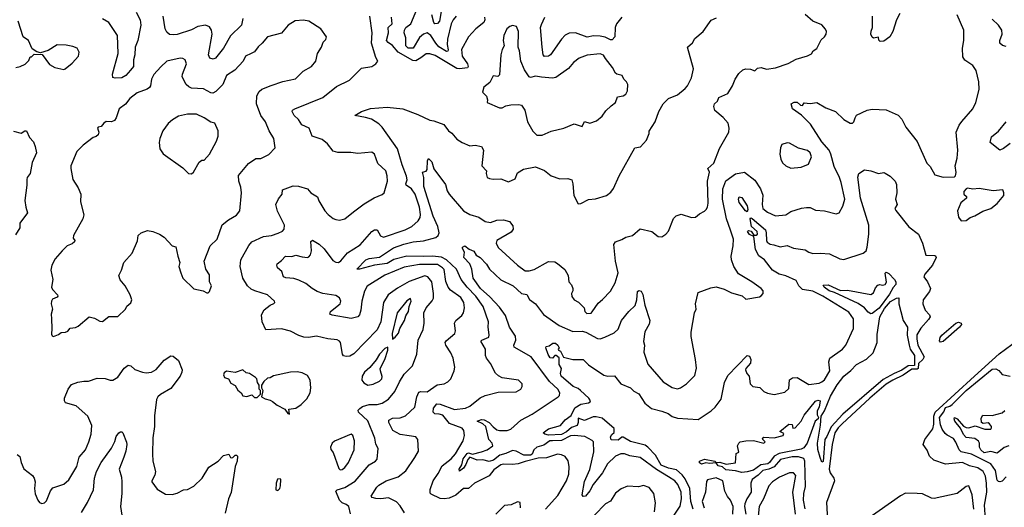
# Model space of a CAD drawing. Extents: x 1245432 to 1420865, y 606325 to 671314.
# Tile 259 of 382: x 1347784 to 1355420, y 635279 to 639056. Entities that reach past the tile are written whole.
import ezdxf

# ---------------------------------------------------------------- set-up
doc = ezdxf.new("R2010")
doc.units = 0

msp = doc.modelspace()

# ---------------------------------------------------------------- linework, layer by layer
at = {"layer": '0CON20XD'}
for points in [[(1351168, 639085), (1351144.5, 639055.5), (1351130.4, 639025), (1351102.4, 638905), (1351099.5, 638865), (1351106.8, 638823.2), (1351105, 638812.9), (1351095, 638809.3), (1351035, 638847.2), (1351010, 638875), (1350973.4, 638933.4), (1350945, 638954.3), (1350915, 638945.6), (1350885, 638918.6), (1350835, 638836.1), (1350795.6, 638835.6), (1350779.5, 638855), (1350778, 638915), (1350764.6, 638954.6), (1350767.1, 638975), (1350778.5, 638995), (1350817, 639025), (1350864.1, 639135)], [(1351065.7, 639194.3), (1351040.8, 639045), (1351025, 639026.2), (1351003.8, 639025), (1350994.5, 639035), (1350978.9, 639095)], [(1348045, 636603.3), (1348085, 636617.5), (1348105, 636632.5), (1348140, 636635), (1348156.4, 636643.6), (1348175, 636667.5), (1348217.5, 636672.5), (1348238.3, 636681.7), (1348322.5, 636755), (1348365, 636744), (1348405, 636720), (1348425, 636718.8), (1348473.8, 636756.2), (1348545, 636756), (1348603.3, 636815), (1348615, 636837.5), (1348645, 636862.5), (1348652.5, 636885), (1348640, 636925), (1348601.2, 636995), (1348561.7, 637041.7), (1348552.5, 637075), (1348573.8, 637115), (1348591.2, 637175), (1348655, 637246.7), (1348697.4, 637342.6), (1348702.9, 637385), (1348725.7, 637404.3), (1348775, 637424), (1348815, 637415.8), (1348867.5, 637395), (1348905, 637372), (1348965, 637303.8), (1348995, 637296.7), (1349009.2, 637225), (1349026.2, 637175), (1349018, 637145), (1349034, 637095), (1349050, 637055), (1349135, 636972.5), (1349207, 636957), (1349235, 636940), (1349245, 636940), (1349255, 636950), (1349270, 636995), (1349256.7, 637025), (1349255, 637080), (1349227.5, 637125), (1349213.9, 637186.1), (1349261.2, 637305), (1349315, 637356.7), (1349353.7, 637466.3), (1349402.8, 637507.2), (1349465, 637542), (1349490.8, 637575), (1349502.9, 637715), (1349498.9, 637758.9), (1349483.3, 637805), (1349480.5, 637849.5), (1349557.6, 637942.4), (1349615, 637982), (1349655, 637980.6), (1349715, 638011.1), (1349766, 638065), (1349754, 638135), (1349718.2, 638195), (1349689.1, 638265), (1349653.3, 638315), (1349619.2, 638405), (1349623.8, 638466.2), (1349639.9, 638500.1), (1349661.2, 638518.8), (1349735, 638547.8), (1349825, 638578.1), (1349921.5, 638598.5), (1349983.2, 638656.8), (1350048, 638695), (1350080, 638735), (1350094, 638795), (1350125.6, 638844.4), (1350136.4, 638883.6), (1350157.5, 638902.5), (1350163.8, 638925), (1350120, 638985), (1350025.3, 639045.3), (1349985, 639052.5), (1349921.3, 639048.7), (1349866.9, 639015), (1349815, 638952.7), (1349706, 638924), (1349665.3, 638874.7), (1349633.3, 638846.7), (1349605, 638807.5), (1349580, 638795), (1349533.8, 638775), (1349518, 638735), (1349451.9, 638665), (1349386.5, 638625), (1349360, 638555), (1349305, 638499.6), (1349282.1, 638487.9), (1349265, 638490.7), (1349209.7, 638519.7), (1349115, 638526.4), (1349095, 638535.6), (1349075.6, 638555), (1349044.2, 638615), (1349045.7, 638635), (1349078, 638715), (1349067.5, 638745), (1349050, 638755), (1349027.7, 638757.7), (1348925, 638734.2), (1348877.4, 638692.6), (1348825, 638632), (1348806.9, 638595), (1348798.1, 638545), (1348789.2, 638530.8), (1348771.7, 638518.3), (1348695, 638489.4), (1348637.1, 638445), (1348605, 638402.5), (1348554, 638365), (1348532.5, 638295), (1348520, 638275), (1348495, 638266), (1348455, 638266.9), (1348436, 638255), (1348415, 638228.8), (1348392.5, 638225), (1348387.5, 638215), (1348396.7, 638185), (1348392.5, 638165), (1348377.7, 638152.3), (1348352.5, 638145), (1348275.7, 638084.3), (1348225.7, 638034.3), (1348180.8, 637925), (1348179.2, 637905), (1348195, 637817.5), (1348236.7, 637755), (1348256.7, 637705), (1348254, 637646), (1348281.4, 637545), (1348274, 637515), (1348201.4, 637385), (1348197.5, 637365), (1348210, 637345), (1348209.2, 637335), (1348190, 637320), (1348152, 637305), (1348113, 637267), (1348058.8, 637205), (1348034, 637155), (1348026, 637115), (1348039.4, 637045), (1348030, 636985), (1348037, 636967), (1348077.5, 636925), (1348080, 636915), (1348074.1, 636905.9), (1348038.9, 636891.1), (1348029.5, 636875), (1348027.5, 636855), (1348036.9, 636815), (1348028.9, 636775), (1348030.5, 636739.5), (1348033.8, 636665), (1348029.3, 636619.3), (1348035, 636607.5), (1348045, 636603.3)], [(1348686.9, 639115), (1348718, 639055), (1348721.9, 639015), (1348699.6, 638895), (1348679.1, 638845), (1348677.8, 638785), (1348666.4, 638746.4), (1348665.5, 638695), (1348643.8, 638665), (1348607.5, 638625), (1348575, 638605.8), (1348525, 638602.5), (1348505, 638607.5), (1348502.5, 638635), (1348547.9, 638795), (1348542.9, 638935), (1348475, 639035.8), (1348425, 639063.8)], [(1349514.5, 639065.5), (1349504.4, 639015), (1349418, 638932), (1349364, 638835), (1349301.2, 638758.8), (1349285, 638749.6), (1349259.5, 638759.5), (1349247.4, 638785), (1349275.6, 638945), (1349271.6, 638975), (1349255, 639001.5), (1349225, 639013.8), (1349165, 639004.6), (1349115, 638979.1), (1349005, 638943.1), (1348975, 638938.5), (1348945, 638942.5), (1348925, 638960), (1348912.5, 638985), (1348895.6, 639084.4)], [(1350349.5, 635229.5), (1350336.8, 635285), (1350315, 635301.8), (1350285, 635313.8), (1350264.4, 635334.4), (1350236.2, 635405), (1350246.7, 635415), (1350305, 635432.5), (1350385, 635482.1), (1350495, 635608.8), (1350543.8, 635635), (1350555, 635652.5), (1350563.8, 635735), (1350545, 635767.5), (1350539.1, 635815), (1350485, 635948.1), (1350411.1, 636015), (1350408.2, 636031.8), (1350420.5, 636045), (1350441.4, 636058.6), (1350495, 636075.2), (1350555, 636075.3), (1350596.2, 636085), (1350645, 636116.5), (1350693.8, 636176.2), (1350728.8, 636251.2), (1350765, 636309.2), (1350830.6, 636375), (1350863.3, 636465), (1350874.6, 636575), (1350913.8, 636656.2), (1350921.9, 636705), (1350917.3, 636785), (1350935.4, 636825), (1350982.6, 636877.4), (1350991.8, 636898.2), (1350994.1, 636935), (1350980, 637025), (1350950, 637065), (1350925, 637071.6), (1350805, 637027.8), (1350715, 636976.8), (1350641.1, 636925), (1350605.7, 636865.7), (1350585.4, 636715), (1350555.5, 636655), (1350375, 636467.1), (1350345, 636449.1), (1350315, 636446.4), (1350295, 636453.1), (1350286.5, 636465), (1350270.5, 636555), (1350265, 636565.7), (1350245, 636577.1), (1350173.7, 636583.7), (1350085, 636605.4), (1350024.7, 636595.3), (1349987.4, 636597.4), (1349949.2, 636609.3), (1349885, 636643.5), (1349815, 636661.1), (1349693.3, 636655), (1349664.3, 636715), (1349660.3, 636769.7), (1349680.3, 636809.7), (1349725, 636843.8), (1349755, 636857.5), (1349762.5, 636865), (1349760, 636875), (1349706.2, 636925), (1349608, 636955), (1349579.5, 636969.5), (1349550.3, 636995), (1349514.7, 637055), (1349494.6, 637145), (1349499.1, 637195), (1349561.9, 637308.1), (1349584.7, 637335.3), (1349675, 637376.9), (1349735.3, 637384.7), (1349787.5, 637402.5), (1349820.9, 637419.1), (1349835.6, 637435), (1349836.9, 637465), (1349783.4, 637573.4), (1349770, 637625), (1349791.7, 637668.3), (1349818.8, 637705), (1349820.7, 637739.3), (1349905, 637770), (1349946.1, 637766.1), (1350016.1, 637746.1), (1350041.2, 637715), (1350094, 637685), (1350105, 637653.3), (1350150.8, 637575), (1350175, 637546.2), (1350215, 637516.2), (1350235, 637508.8), (1350265, 637503.8), (1350305, 637514), (1350372.1, 637567.9), (1350455, 637630.5), (1350532.8, 637677.2), (1350595, 637702), (1350610, 637715), (1350635.5, 637804.5), (1350634.2, 637845.8), (1350624.2, 637885), (1350561.2, 637941.2), (1350535.7, 638015), (1350515, 638029.2), (1350405, 638020), (1350352.3, 638027.7), (1350252.3, 638027.7), (1350215, 638039.2), (1350171.2, 638095), (1350129.7, 638129.7), (1350053, 638153), (1350028, 638215), (1349972.1, 638242.1), (1349945, 638284.2), (1349912.2, 638315), (1349895.8, 638345), (1349900, 638355), (1349918.8, 638365), (1350135, 638454.4), (1350241, 638539), (1350341.4, 638588.6), (1350435, 638680), (1350515, 638692.9), (1350546.2, 638715), (1350562.5, 638735), (1350545, 638762.5), (1350512.5, 638875), (1350517.3, 638955), (1350498.1, 639085)], [(1351705, 635632.9), (1351650, 635615), (1351605, 635609.8), (1351535, 635614), (1351515, 635607.3), (1351461.8, 635568.2), (1351425, 635522.8), (1351310, 635465), (1351265, 635424.4), (1351225, 635423.8), (1351167.1, 635372.9), (1351115, 635350), (1351076.7, 635343.3), (1351045, 635347.9), (1350975, 635380), (1350968.3, 635388.3), (1350966.4, 635416.4), (1350991.1, 635485), (1351030.5, 635539.5), (1351060.7, 635599.3), (1351130.9, 635655), (1351165, 635692.2), (1351222.7, 635795), (1351232.8, 635835), (1351228.9, 635875), (1351215, 635892.3), (1351117.1, 635927.1), (1351065, 635992.9), (1351038.3, 636001.7), (1351003.8, 636003.8), (1350990, 636015), (1350992, 636048), (1351018.8, 636081.2), (1351045, 636078.4), (1351155, 636037.7), (1351242.2, 636047.8), (1351275, 636063.1), (1351355, 636127.5), (1351395, 636146), (1351495, 636171.9), (1351635, 636174.2), (1351670, 636195), (1351681.2, 636215), (1351680, 636235), (1351652.7, 636262.7), (1351525, 636282.5), (1351497.6, 636297.6), (1351475, 636318.8), (1351435, 636392), (1351403.6, 636433.6), (1351395.7, 636455), (1351395.6, 636505), (1351360, 636565), (1351368.8, 636575), (1351421.9, 636598.1), (1351425.6, 636615), (1351417.5, 636675), (1351419.4, 636715), (1351379.4, 636835), (1351321, 636915), (1351254.5, 636984.5), (1351207.9, 637045), (1351172.1, 637125), (1351095, 637196.8), (1351055, 637217.2), (1350985, 637224.6), (1350915, 637220.7), (1350785, 637225.5), (1350685, 637198.2), (1350635, 637167.3), (1350535, 637154.2), (1350420, 637125), (1350397.5, 637125), (1350467.5, 637195), (1350495, 637206.1), (1350575, 637218), (1350681.9, 637288.1), (1350762.8, 637317.2), (1350835, 637334.8), (1350914.6, 637344.6), (1351010.1, 637369.9), (1351030.4, 637385), (1351036.5, 637405), (1351027.4, 637455), (1350989.4, 637535), (1350917.7, 637765), (1350918.6, 637835), (1350906.7, 637875), (1350935.8, 637884.2), (1350943.8, 637895), (1350947.5, 637962.5), (1350955, 637982.5), (1350980, 637955), (1350995, 637901.4), (1351085, 637780), (1351099.8, 637729.8), (1351115, 637704), (1351225, 637575.6), (1351275, 637546.7), (1351345, 637527.1), (1351395, 637492.7), (1351435, 637486.2), (1351485, 637503.8), (1351535.4, 637505.4), (1351582.7, 637492.7), (1351609.5, 637459.5), (1351611.4, 637435), (1351595, 637409.4), (1351484.1, 637345.9), (1351480, 637325), (1351495, 637290.9), (1351644.2, 637155), (1351705, 637111.1), (1351735, 637110.9), (1351775, 637121.5), (1351885, 637183.1), (1351935, 637179.4), (1351955, 637168.6), (1352012, 637122), (1352036.9, 637075), (1352043.8, 637025), (1352063.6, 637003.6), (1352072.5, 636975), (1352072.5, 636955), (1352063.3, 636935), (1352065, 636912.5), (1352085, 636886.7), (1352117.3, 636867.3), (1352162.5, 636825), (1352166.7, 636795), (1352181.2, 636781.2), (1352215, 636784.2), (1352225, 636793.3), (1352269.7, 636860.3), (1352305, 636888), (1352365, 636954), (1352402.8, 637017.2), (1352424.5, 637095), (1352405.7, 637185.7), (1352390.5, 637315), (1352403.6, 637336.4), (1352455, 637353.6), (1352485, 637371.1), (1352536.2, 637385), (1352595, 637436.9), (1352686.6, 637416.6), (1352735, 637376), (1352765, 637373.8), (1352795, 637394), (1352815, 637418), (1352853.8, 637516.2), (1352875, 637536), (1352915, 637551.2), (1352993.2, 637523.2), (1353025, 637525.6), (1353055, 637552.5), (1353095, 637571.9), (1353106.7, 637585), (1353117.5, 637605), (1353122.7, 637635), (1353119.4, 637805), (1353133.3, 637875), (1353121.9, 637905), (1353168.1, 637945), (1353210.5, 638059.5), (1353284.3, 638185), (1353287, 638217), (1353277.5, 638255), (1353239.3, 638299.3), (1353175, 638354), (1353167.1, 638385), (1353172.9, 638405), (1353195.7, 638425), (1353206.4, 638453.6), (1353275, 638485.7), (1353311.4, 638545), (1353333, 638597), (1353361.2, 638638.8), (1353391.2, 638668.8), (1353415, 638676.7), (1353453, 638673), (1353485, 638660), (1353505, 638680), (1353535, 638687.5), (1353575, 638672.5), (1353646.1, 638683.9), (1353745, 638718), (1353805, 638750.8), (1353893.6, 638776.4), (1353925, 638792.5), (1353937.5, 638815), (1353966.4, 638833.6), (1353999.3, 638900.7), (1354026.4, 638923.6), (1354037.5, 638945), (1354040, 638965), (1354033.6, 638983.6), (1354005, 639017.5), (1353934.1, 639044.1), (1353875, 639096.2)], [(1351388.8, 639075), (1351390, 639055), (1351383.1, 639035), (1351321.8, 638985), (1351265.3, 638924.7), (1351209.2, 638825), (1351214.2, 638775), (1351256, 638715), (1351262.5, 638695), (1351256.5, 638683.5), (1351195, 638674.7), (1351175, 638678.4), (1351005, 638780), (1350965, 638792.7), (1350935, 638792.2), (1350895, 638761.8), (1350855, 638737.9), (1350831.5, 638741.5), (1350717.8, 638805), (1350675, 638857.9), (1350640.3, 638880.3), (1350629.4, 638895), (1350643.2, 638955), (1350641.8, 638995), (1350671.8, 639025), (1350666.2, 639075)], [(1350872.6, 638322.6), (1350965, 638278.9), (1350995, 638274.3), (1351074.5, 638244.5), (1351109.2, 638195), (1351135, 638177.5), (1351175, 638132), (1351215, 638106), (1351275, 638078.8), (1351315, 638085.8), (1351365, 638073.8), (1351380, 638045), (1351369.2, 637925), (1351404, 637885), (1351402, 637865), (1351410, 637835), (1351427.5, 637825), (1351455, 637820), (1351515, 637823.8), (1351575, 637800), (1351627.3, 637822.7), (1351645, 637870), (1351691.5, 637898.5), (1351785, 637916.7), (1351855, 637887.5), (1351905, 637846.7), (1351974.1, 637824.1), (1352035, 637827.1), (1352065.6, 637815.6), (1352074.2, 637785), (1352082.5, 637695), (1352115, 637630), (1352135, 637633.3), (1352195, 637663.8), (1352249.3, 637669.3), (1352335, 637694), (1352369.1, 637720.9), (1352390.3, 637749.7), (1352433.7, 637846.3), (1352555, 638063.3), (1352598.7, 638071.3), (1352646.4, 638123.6), (1352665.8, 638175), (1352666.7, 638193.3), (1352713.3, 638265), (1352742, 638345), (1352774.2, 638405), (1352816.7, 638445), (1352886.2, 638473.8), (1352945, 638523.1), (1352962.5, 638545), (1352992.9, 638605), (1353010, 638675), (1352963.8, 638845), (1353001.7, 638878.3), (1353020.3, 638909.7), (1353083.9, 638966.1), (1353132.5, 639035), (1353146.8, 639053.2), (1353188.9, 639071.1)], [(1351455, 635903.1), (1351485, 635880), (1351505, 635873.6), (1351565, 635874.7), (1351593.8, 635885), (1351670.8, 635955), (1351758.7, 636001.3), (1351960.6, 636135), (1351970, 636145), (1351973.6, 636165), (1351957.1, 636195), (1351893.7, 636253.7), (1351750, 636445), (1351619.1, 636519.1), (1351616.7, 636535), (1351632.2, 636575), (1351628.1, 636605), (1351581.5, 636675), (1351550.3, 636765), (1351505, 636830), (1351429.8, 636909.8), (1351356.5, 636975), (1351300.4, 637055), (1351291.2, 637125), (1351274.7, 637164.7), (1351227.5, 637215), (1351234, 637255), (1351218.1, 637285), (1351218.6, 637295), (1351235.5, 637305.5), (1351268.6, 637278.6), (1351305, 637264.3), (1351323.3, 637233.3), (1351355, 637214.2), (1351405, 637162), (1351427.5, 637125), (1351515, 637041.8), (1351610.6, 636995), (1351675, 636934.4), (1351717.8, 636927.8), (1351738.3, 636888.3), (1351785.3, 636855.3), (1351845, 636773.1), (1351967.7, 636687.7), (1352075, 636641.6), (1352145, 636642.6), (1352175, 636636.8), (1352265, 636586.9), (1352285, 636583.3), (1352322.7, 636597.3), (1352395, 636629.4), (1352425, 636658.6), (1352451.5, 636725), (1352508.5, 636795), (1352557.5, 636842.5), (1352569.5, 636885), (1352575, 636950), (1352585, 636957.5), (1352602.5, 636952.5), (1352617.8, 636927.8), (1352631.8, 636845), (1352671.5, 636725), (1352665, 636696.7), (1352632, 636638), (1352622.7, 636562.7), (1352630, 636535), (1352625, 636480), (1352655, 636388), (1352775, 636250.4), (1352845, 636206.2), (1352885, 636197.3), (1352910, 636205), (1352955, 636235.8), (1353020.9, 636299.1), (1353034, 636356), (1353024.7, 636424.7), (1352992.4, 636602.4), (1352991.5, 636635), (1353017.1, 636785), (1353030, 636815), (1353025.6, 636855), (1353046.1, 636943.9), (1353145, 636979.2), (1353185, 636986.2), (1353248.8, 636968.8), (1353305, 636940), (1353387.7, 636917.7), (1353415, 636891.2), (1353520.5, 636909.5), (1353535, 636916.7), (1353548.8, 636935), (1353548.8, 636955), (1353535, 636973.3), (1353463.3, 637025), (1353358, 637088), (1353323.3, 637143.3), (1353303.8, 637195), (1353300.7, 637225), (1353316.7, 637305), (1353320, 637355), (1353295.7, 637425), (1353266.3, 637515), (1353234.2, 637665), (1353236.9, 637745), (1353261.2, 637808.8), (1353335, 637861.2), (1353405, 637874.5), (1353485, 637812.9), (1353530.6, 637745), (1353547, 637697), (1353541.4, 637625), (1353548, 637595), (1353583.8, 637565), (1353645, 637537.5), (1353725, 637544.2), (1353765, 637570), (1353846.4, 637596.4), (1353885, 637602.5), (1353915, 637602.5), (1353955, 637580), (1354026.1, 637576.1), (1354116.4, 637553.6), (1354140.7, 637559.3), (1354169.1, 637610.9), (1354184.1, 637665.9), (1354155.3, 637794.7), (1354143.3, 637835), (1354099.8, 637919.8), (1354076, 638015), (1354062.4, 638045), (1354005, 638111.1), (1353916.5, 638246.5), (1353846.4, 638316.4), (1353776.7, 638365), (1353767.5, 638405), (1353791.7, 638418.3), (1353815, 638416.7), (1353840, 638395), (1353855, 638392.5), (1353868.3, 638411.7), (1353915, 638406.7), (1353965, 638414.3), (1354035, 638374.3), (1354111.2, 638345), (1354175, 638284.2), (1354225, 638254.2), (1354243.9, 638256.1), (1354254.1, 638265.9), (1354262.7, 638297.3), (1354275, 638316), (1354357.5, 638355), (1354395.8, 638364.2), (1354505, 638358.6), (1354596.6, 638316.6), (1354625.5, 638285.5), (1354655.8, 638225), (1354744.2, 638114.2), (1354818.8, 637945), (1354845, 637918.8), (1354881.2, 637855), (1354945, 637836.2), (1355035, 637840), (1355043, 637847), (1355046.2, 637873.8), (1355038, 637925), (1355055.9, 637984.1), (1355060, 638045), (1355047.5, 638185), (1355071.1, 638238.9), (1355092.1, 638267.9), (1355177.5, 638365), (1355200, 638415), (1355224.3, 638515), (1355222.9, 638575), (1355202.4, 638662.4), (1355175, 638700.8), (1355114, 638744), (1355099.8, 638769.8), (1355095.6, 638835), (1355105.6, 638895), (1355105.6, 638975), (1355055.7, 639095)], [(1352455, 639077.5), (1352412.1, 639025), (1352402.9, 638997.1), (1352398.4, 638925), (1352379, 638901), (1352365, 638900.6), (1352325, 638920), (1352285, 638929.2), (1352235, 638931.5), (1352185, 638920), (1352095, 638954.6), (1352045, 638951.8), (1352015, 638935.5), (1351986.7, 638905), (1351900.8, 638785), (1351884.1, 638774.1), (1351855, 638770.8), (1351844.3, 638785), (1351835.4, 638845), (1351824.2, 638995), (1351829.7, 639020.3), (1351856.1, 639075)], [(1354609.2, 639105), (1354584, 639055), (1354555.5, 638964.5), (1354532.5, 638925), (1354485, 638890), (1354458.3, 638888.3), (1354448.3, 638898.3), (1354445, 638920), (1354405, 638912.5), (1354395, 638922.5), (1354384, 638945), (1354387, 638967), (1354397.1, 638995), (1354398.9, 639085)], [(1355435, 638848.1), (1355406.8, 638856.8), (1355385.9, 638875.9), (1355386, 638895), (1355404.2, 638945), (1355400, 638975), (1355375, 639013.8), (1355325, 639061.2)], [(1347753, 638687), (1347786.4, 638693.6), (1347825, 638712.5), (1347855, 638740), (1347865, 638770), (1347875, 638770), (1347895, 638790), (1347957, 638787), (1348015, 638710), (1348055, 638686.7), (1348125, 638672), (1348136.7, 638675), (1348190.8, 638719.2), (1348240, 638775), (1348246, 638805), (1348230, 638835), (1348195, 638850), (1348145, 638858.9), (1348075, 638862), (1348005, 638818.8), (1347945, 638800), (1347917.5, 638807.5), (1347881.2, 638831.2), (1347850.6, 638895), (1347810.8, 638925), (1347771.2, 639045)], [(1351795, 638162), (1351835, 638162.9), (1351905, 638192.5), (1352003.6, 638216.4), (1352085, 638248.6), (1352145, 638228.8), (1352165, 638268.8), (1352205, 638255.7), (1352257, 638273), (1352300.5, 638309.5), (1352330.6, 638349.4), (1352371.1, 638388.9), (1352404.2, 638415), (1352420.3, 638459.7), (1352465, 638467.5), (1352485, 638480.8), (1352498.8, 638505), (1352500, 638555), (1352490, 638575), (1352470, 638595), (1352456.7, 638625), (1352415, 638634.4), (1352403.4, 638643.4), (1352381.9, 638685), (1352326.5, 638755), (1352312.2, 638782.2), (1352285, 638792.3), (1352185, 638781.5), (1352122.5, 638757.5), (1352079.4, 638725), (1352040.4, 638679.6), (1351941.5, 638608.5), (1351915, 638604.4), (1351830.6, 638610.6), (1351785, 638618.2), (1351745, 638609.4), (1351734.7, 638614.7), (1351697.8, 638667.8), (1351669.2, 638735), (1351660, 638815), (1351650, 638845), (1351652.5, 638965), (1351636, 639005), (1351605, 639010.4), (1351585, 639004.5), (1351560.6, 638985), (1351538.1, 638935), (1351534.5, 638895), (1351540.8, 638855), (1351524.5, 638825), (1351515.6, 638785.6), (1351505, 638630), (1351493, 638617), (1351455, 638621.2), (1351429.3, 638570.7), (1351384.2, 638535), (1351372, 638495), (1351403.6, 638463.6), (1351412.5, 638435), (1351410, 638415), (1351505, 638374.3), (1351525, 638373.1), (1351555, 638389.2), (1351592.3, 638397.7), (1351655, 638398.8), (1351675, 638393.3), (1351700.8, 638355), (1351721.2, 638265), (1351762.3, 638192.3), (1351795, 638162)], [(1350766.9, 635235), (1350735, 635290), (1350705, 635321.1), (1350645, 635351.8), (1350585, 635343.8), (1350546.1, 635346.1), (1350516.2, 635355), (1350510, 635365), (1350552.9, 635435), (1350569.3, 635450.7), (1350627, 635483), (1350719.2, 635515), (1350779.5, 635560.5), (1350849.4, 635665), (1350875.6, 635715), (1350872.5, 635805), (1350856.7, 635825), (1350805, 635833.8), (1350735, 635842.6), (1350678.1, 635875), (1350645.6, 635935), (1350645.8, 635955), (1350675, 635969.6), (1350735, 635972.9), (1350775, 635986.7), (1350847.1, 636055), (1350862.7, 636135), (1350880.2, 636169.8), (1350894.7, 636175.3), (1350945, 636174.6), (1351021.9, 636228.1), (1351075, 636235.8), (1351105, 636250.8), (1351127.1, 636275), (1351153.3, 636335), (1351157.5, 636365), (1351146.5, 636435), (1351126.8, 636476.8), (1351088.1, 636535), (1351083.3, 636555), (1351091.2, 636568.8), (1351159.2, 636625), (1351163.1, 636645), (1351156, 636705), (1351167.5, 636725), (1351212.9, 636765), (1351226.9, 636785), (1351234.5, 636825), (1351228.5, 636865), (1351205, 636904.2), (1351125, 636961.2), (1351106.8, 636985), (1351089, 637029), (1351075, 637120), (1351062.7, 637135), (1351025, 637159.5), (1350885, 637159.4), (1350765, 637140.3), (1350615, 637077.5), (1350479.2, 636990.9), (1350457.3, 636952.7), (1350436.9, 636875), (1350430, 636805), (1350419.8, 636770.2), (1350405, 636755.8), (1350355, 636741.5), (1350206.8, 636766.8), (1350190, 636775), (1350194, 636795), (1350270, 636855), (1350274.6, 636875), (1350265, 636902.9), (1350235, 636919.1), (1350135, 636934.7), (1350091.4, 636951.4), (1350053.1, 636975), (1350001.7, 637011.7), (1349947.6, 637037.6), (1349910.7, 637050.7), (1349847.1, 637057.1), (1349830, 637065), (1349816, 637105), (1349783.3, 637135), (1349776.7, 637155), (1349780, 637165), (1349815, 637190), (1349845, 637224), (1349895, 637222.2), (1349925, 637231.1), (1349975, 637218.9), (1350015, 637214.2), (1350025, 637218.8), (1350038, 637235), (1350045.7, 637265), (1350040.8, 637339.2), (1350055, 637349.2), (1350107, 637317), (1350145, 637280.9), (1350212.2, 637192.2), (1350235, 637179.2), (1350255, 637176.4), (1350275, 637188.9), (1350325, 637250), (1350425, 637313.2), (1350515, 637414.4), (1350535, 637429.4), (1350557.4, 637427.4), (1350582.9, 637382.9), (1350605, 637371.8), (1350772.4, 637427.6), (1350824.2, 637455), (1350875, 637497.5), (1350890.5, 637525), (1350891.8, 637548.2), (1350883.6, 637605), (1350851.6, 637705), (1350823.1, 637745), (1350782, 637775), (1350779.1, 637785), (1350788.8, 637815), (1350784.7, 637845), (1350751.2, 637931.2), (1350714, 638055), (1350593.8, 638223.8), (1350569.2, 638249.2), (1350511.2, 638285), (1350465, 638300), (1350382.5, 638315), (1350435, 638344.4), (1350505, 638368.9), (1350635, 638380), (1350755, 638366.2), (1350872.6, 638322.6)], [(1349115, 637862.5), (1349132.5, 637875), (1349175, 637953.3), (1349195, 637967.5), (1349215, 637967.5), (1349256.2, 638015), (1349311.2, 638115), (1349323.8, 638155), (1349323.3, 638195), (1349296.2, 638255), (1349265, 638264), (1349215, 638296), (1349154.1, 638324.1), (1349085, 638324.2), (1349015, 638310), (1348968.3, 638281.7), (1348935, 638251.2), (1348894.3, 638195.7), (1348869.2, 638135), (1348864.1, 638104.1), (1348870, 638055), (1348896.1, 638016.1), (1349049.3, 637909.3), (1349093.9, 637863.9), (1349115, 637862.5)], [(1355465, 638096.9), (1355415, 638059.2), (1355385, 638046.7), (1355310, 638105), (1355320.9, 638149.1), (1355375, 638192.5), (1355433.6, 638265)], [(1347735, 638192.5), (1347795, 638177.5), (1347824.1, 638195.9), (1347836.1, 638196.1), (1347860, 638145), (1347890.7, 638110.7), (1347903.3, 638075), (1347913.3, 638025), (1347880, 637950), (1347864.2, 637865), (1347842, 637835), (1347838.3, 637818.3), (1347840, 637775), (1347824.4, 637655), (1347830, 637605), (1347845, 637560), (1347785, 637480), (1347783.8, 637445), (1347750, 637390)], [(1353765, 637907.1), (1353845, 637914.4), (1353902.3, 637937.7), (1353924.2, 637995), (1353915.6, 638025.6), (1353895, 638042), (1353825, 638062), (1353755, 638101.2), (1353735, 638103.8), (1353695, 638090), (1353684.2, 638065), (1353679.2, 638015), (1353685.8, 637975), (1353698.7, 637948.7), (1353726.2, 637925), (1353765, 637907.1)], [(1353006.1, 635265), (1352988.3, 635325), (1352980.1, 635425), (1352945, 635498.3), (1352920.7, 635530.7), (1352878.3, 635568.3), (1352815, 635582.3), (1352760.1, 635605), (1352715, 635682.6), (1352656.3, 635745), (1352635, 635759.6), (1352519.8, 635789.8), (1352465, 635821.4), (1352455, 635821.1), (1352425, 635798.2), (1352371.3, 635801.3), (1352365.2, 635825), (1352375, 635843.9), (1352395, 635859.4), (1352395, 635890), (1352300.7, 635970.7), (1352255, 635979.3), (1352231.4, 635978.6), (1352165, 635952), (1352115, 635970), (1352114.7, 635935), (1352106.9, 635913.1), (1352062.6, 635897.4), (1352025, 635864.3), (1351985, 635842.7), (1351885, 635838.8), (1351856.2, 635845), (1351844, 635855), (1351885, 635886.4), (1351977.6, 635912.4), (1352015, 635957), (1352059.9, 635990.1), (1352089.4, 636050.6), (1352135, 636077.4), (1352195, 636088.2), (1352207.5, 636095), (1352210.8, 636105), (1352197.6, 636125), (1352134, 636185), (1352115, 636199.4), (1352075.3, 636215.3), (1351984.3, 636295), (1351977, 636315), (1351985.4, 636355), (1351967.5, 636385), (1351967.1, 636437.1), (1351945, 636454.3), (1351935, 636454.4), (1351915.5, 636434.5), (1351897, 636437), (1351881.9, 636461.9), (1351863.8, 636515), (1351868, 636525), (1351889.4, 636530.6), (1351919.4, 636550.6), (1351940.2, 636550.2), (1351957.5, 636535), (1351967.5, 636515), (1351960, 636505), (1351962.5, 636495), (1351978.3, 636488.3), (1352002.2, 636442.2), (1352075, 636424.2), (1352155, 636422.9), (1352195, 636382), (1352315, 636303.1), (1352344.5, 636294.5), (1352398, 636298), (1352446.6, 636236.6), (1352520, 636205), (1352548.1, 636178.1), (1352585, 636157.5), (1352632.9, 636085), (1352684, 636045), (1352765, 636024.4), (1352812.5, 636005), (1352845, 635983.3), (1352885, 635970), (1353045, 635959.6), (1353146.2, 636025), (1353178.8, 636055), (1353223.4, 636116.6), (1353248.9, 636245), (1353275, 636299.2), (1353425.6, 636454.4), (1353445, 636449.4), (1353455.4, 636425), (1353451.5, 636395), (1353416, 636355), (1353413.8, 636345), (1353424.5, 636314.5), (1353441.2, 636295), (1353450, 636235), (1353470, 636215), (1353525, 636206.7), (1353556.2, 636176.2), (1353583.1, 636163.1), (1353635, 636153.3), (1353718.5, 636171.5), (1353749.6, 636200.4), (1353754.4, 636265.6), (1353778.3, 636281.7), (1353815, 636284.3), (1353905, 636230), (1353985, 636241.5), (1354005, 636250), (1354025, 636265.7), (1354066.2, 636335), (1354058.1, 636405), (1354067.1, 636435), (1354166.3, 636503.7), (1354191.2, 636535), (1354249.5, 636665), (1354251.7, 636738.3), (1354215, 636790.5), (1354013.5, 636915), (1353935, 636953.2), (1353855, 636966.7), (1353825.7, 636995), (1353806.4, 637036.4), (1353725, 637070.9), (1353674, 637084), (1353622.9, 637115), (1353559.2, 637195), (1353515.9, 637225.9), (1353491.7, 637275), (1353478, 637378), (1353443, 637393), (1353429.6, 637415), (1353437.4, 637422.6), (1353457.2, 637417.3), (1353477.3, 637387.3), (1353495, 637386.7), (1353506.4, 637395), (1353503.8, 637415), (1353459.4, 637455), (1353450, 637515), (1353455, 637521.2), (1353465, 637517.2), (1353568, 637428), (1353574.5, 637405.5), (1353575.3, 637345.3), (1353582.2, 637332.3), (1353605, 637318.2), (1353631.6, 637311.6), (1353683, 637297), (1353735, 637307.5), (1353785, 637285.7), (1353875, 637274.3), (1353905, 637254.5), (1353935, 637244.5), (1353995, 637247.9), (1354065, 637241.8), (1354144.7, 637204.7), (1354175, 637198.2), (1354325, 637247.1), (1354348.5, 637265), (1354357, 637293), (1354369.4, 637395), (1354368.9, 637465), (1354304.4, 637675), (1354284.2, 637835.8), (1354291.2, 637865), (1354335, 637893.8), (1354386.1, 637886.1), (1354445, 637866.2), (1354485, 637873.8), (1354495, 637868.8), (1354535, 637844.2), (1354575, 637806.2), (1354585, 637780), (1354585.6, 637715.6), (1354575.5, 637665), (1354590, 637625), (1354572.5, 637595), (1354578.6, 637578.6), (1354681.1, 637451.1), (1354754, 637395), (1354785.7, 637325.7), (1354812, 637232), (1354879.4, 637229.4), (1354887, 637227), (1354892, 637215), (1354863.3, 637155), (1354804.7, 637085), (1354796.7, 637065), (1354824.8, 637024.8), (1354846.8, 636975), (1354840.1, 636949.9), (1354790.4, 636885), (1354787.8, 636855), (1354805.4, 636805.4), (1354839.3, 636769.3), (1354844.3, 636755), (1354833.6, 636735), (1354772.4, 636667.6), (1354743, 636615), (1354740.7, 636585), (1354748.4, 636535), (1354797.8, 636445), (1354789.3, 636425), (1354755, 636391.9), (1354752.3, 636355), (1354745, 636348.1), (1354735, 636348.9), (1354701.8, 636348.2), (1354637, 636303), (1354555, 636264.7), (1354505, 636233.6), (1354377.4, 636125), (1354161.5, 635925), (1354131.5, 635895), (1354106.3, 635855), (1354084.3, 635765), (1354063.2, 635575), (1354069.8, 635545), (1354099.3, 635505), (1354104.3, 635485), (1354041.6, 635315), (1354051.8, 635135)], [(1355085, 637497.5), (1355125, 637501.1), (1355156.3, 637523.7), (1355193, 637537), (1355255, 637573.8), (1355315, 637593.1), (1355365, 637633.5), (1355416.2, 637695), (1355417.5, 637715), (1355409.3, 637739.3), (1355335, 637730), (1355225, 637750), (1355175, 637743.8), (1355135, 637751.2), (1355124.1, 637745.9), (1355106.7, 637725), (1355106.7, 637715), (1355107.5, 637705), (1355125.9, 637685.9), (1355126, 637675), (1355082.4, 637637.6), (1355057.5, 637575), (1355065.9, 637525.9), (1355085, 637497.5)], [(1353425, 637568.5), (1353413.3, 637575), (1353365, 637641.4), (1353358.2, 637665), (1353365, 637684.4), (1353385, 637680), (1353425.7, 637615), (1353431.2, 637585), (1353425, 637568.5)], [(1354385, 636778.9), (1354365, 636789.5), (1354335.2, 636825.2), (1354287.5, 636857.5), (1354103.6, 636943.6), (1354063.2, 636955), (1354022.2, 636985), (1354015, 637000), (1354055, 637001.2), (1354149.1, 636959.1), (1354205, 636960.4), (1354385, 636928.1), (1354405, 636941.2), (1354420.3, 636979.7), (1354439.5, 637000.5), (1354455, 637006.2), (1354475, 637000), (1354496.7, 637005), (1354505.7, 637024.3), (1354495.9, 637094.1), (1354505, 637100), (1354525, 637090), (1354568.9, 637045), (1354579.3, 637025), (1354579.2, 637005), (1354557.8, 636982.2), (1354529.6, 636930.4), (1354449.2, 636820.7), (1354395, 636781.4), (1354385, 636778.9)], [(1350675, 636582.5), (1350695, 636596.7), (1350720.9, 636629.1), (1350732.5, 636665), (1350769.2, 636725), (1350778.9, 636761.1), (1350799.4, 636795), (1350803.8, 636835), (1350820.8, 636875), (1350815, 636896.2), (1350785, 636879.4), (1350711.3, 636785), (1350673.3, 636625), (1350675, 636582.5)], [(1354005, 635628.6), (1353991.6, 635665), (1353975, 635727.5), (1353971.6, 635775), (1353995.2, 635914.8), (1353998.9, 635985), (1354025, 636025.6), (1354071.2, 636138.8), (1354122.8, 636227.2), (1354175, 636294.7), (1354231.2, 636338.8), (1354274.1, 636385.9), (1354352.5, 636427.5), (1354402.1, 636475), (1354433.3, 636555), (1354433.6, 636616.4), (1354455.5, 636755), (1354490.5, 636819.5), (1354537.4, 636872.6), (1354585, 636899.1), (1354602, 636902), (1354602.4, 636855), (1354616.5, 636795), (1354635.4, 636725.4), (1354668.2, 636675), (1354666.8, 636613.2), (1354681.2, 636535), (1354690.9, 636505), (1354723.4, 636455), (1354722.7, 636377.3), (1354675, 636374.1), (1354625, 636341.5), (1354565, 636315.9), (1354481.4, 636268.6), (1354168.7, 636001.3), (1354078, 635902), (1354043.8, 635826.2), (1354027.1, 635805), (1354015, 635633.1), (1354005, 635628.6)], [(1354925, 636557.5), (1354918.3, 636568.3), (1354921.6, 636595), (1354935, 636611.9), (1355045, 636705.3), (1355065, 636712.3), (1355085.8, 636705.8), (1355087.3, 636695), (1355072.5, 636675), (1354945, 636562.4), (1354925, 636557.5)], [(1355275, 635186.7), (1355266.7, 635295), (1355283.8, 635395), (1355283.4, 635465), (1355275, 635519.2), (1355256.8, 635556.8), (1355215, 635585.7), (1355149.4, 635599.4), (1355095, 635625.9), (1354965, 635612.7), (1354875, 635644.4), (1354839.4, 635675), (1354821.4, 635721.4), (1354790.6, 635765), (1354804.2, 635805), (1354865, 635887.3), (1354872.8, 635922.8), (1354873.8, 635986.2), (1354885.1, 636015), (1355188.3, 636295), (1355380.9, 636469.1), (1355576.7, 636613.3)], [(1348280, 636255), (1348317.5, 636255), (1348385, 636278.8), (1348445.8, 636275.8), (1348485, 636264), (1348505.8, 636264.2), (1348545, 636286.2), (1348595, 636356.2), (1348625, 636380), (1348645, 636373.8), (1348677.4, 636347.4), (1348735, 636325.5), (1348765, 636320.4), (1348805, 636325.5), (1348843, 636347), (1348905, 636417.8), (1348955, 636451.9), (1348975, 636449.4), (1349016, 636415), (1349044.2, 636345), (1349041.9, 636325), (1349027.8, 636295), (1348955, 636198.6), (1348875, 636153.3), (1348854.7, 636135.3), (1348845.3, 636114.7), (1348827.9, 635987.9), (1348829.2, 635905), (1348817.3, 635817.3), (1348813, 635693), (1348815.7, 635635), (1348835.8, 635555), (1348832.7, 635527.3), (1348808.8, 635485), (1348808.8, 635475), (1348850.5, 635420.5), (1348915, 635380.8), (1348965, 635378.8), (1349005, 635388.8), (1349055, 635413.8), (1349085, 635416), (1349135, 635442.5), (1349200, 635505), (1349250.2, 635589.8), (1349323.4, 635636.6), (1349365, 635680), (1349405, 635690), (1349417.5, 635665), (1349425, 635662), (1349436.7, 635665), (1349455, 635682.5), (1349465, 635683.3), (1349473.3, 635675), (1349470.6, 635635), (1349454.4, 635595), (1349425, 635392.5), (1349402.1, 635345), (1349376.9, 635233.1)], [(1350485, 636225.8), (1350525, 636233.5), (1350575, 636255.6), (1350593.3, 636275), (1350595, 636292.5), (1350581.1, 636335), (1350580.6, 636355), (1350615.7, 636425), (1350638, 636495), (1350640, 636520), (1350615, 636508.8), (1350575, 636465.7), (1350549.6, 636420.4), (1350499.2, 636360.8), (1350458.5, 636325), (1350441.1, 636295), (1350436.9, 636265), (1350453.7, 636243.7), (1350485, 636225.8)], [(1349625, 636130), (1349650, 636155), (1349650, 636185), (1349640, 636195), (1349640, 636225), (1349627.5, 636245), (1349622.5, 636275), (1349612.5, 636285), (1349565, 636314.2), (1349540.5, 636320.5), (1349515, 636343.3), (1349455, 636323.8), (1349386.4, 636333.6), (1349369.5, 636320.5), (1349363.8, 636305), (1349373.3, 636285), (1349403, 636273), (1349420.7, 636240.7), (1349455, 636222.5), (1349476.4, 636186.4), (1349502.5, 636165), (1349515, 636142.5), (1349545, 636137.5), (1349585, 636150), (1349605, 636130), (1349625, 636130)], [(1349875, 636000), (1349871.7, 636038.3), (1349925, 636046), (1349965.6, 636074.4), (1350010.3, 636119.7), (1350035.8, 636165), (1350041.4, 636205), (1350037.1, 636265), (1350015, 636301.2), (1349975, 636321.2), (1349935, 636328.8), (1349884.1, 636325.9), (1349753, 636297), (1349725, 636282.5), (1349705, 636280), (1349677, 636253), (1349660, 636225), (1349660, 636205), (1349670, 636185), (1349660, 636135), (1349688.3, 636118.3), (1349725, 636110), (1349745, 636098.8), (1349780.3, 636070.3), (1349838.8, 636038.8), (1349863.3, 636005), (1349875, 636000)], [(1355435, 635515.6), (1355405, 635481.9), (1355385, 635476.9), (1355375, 635478.6), (1355365, 635490), (1355351.9, 635565), (1355316.3, 635616.3), (1355165, 635690.5), (1355085, 635707.7), (1355069, 635725), (1355045.4, 635784.6), (1355025, 635812.2), (1354977.2, 635837.2), (1354961.8, 635851.8), (1354937.1, 635885), (1354925, 635917.1), (1354918.5, 635975), (1354951.1, 636018.9), (1354965, 636052.1), (1354997.9, 636062.1), (1355015.8, 636074.2), (1355124.8, 636185), (1355325, 636350), (1355355, 636352.5), (1355379.1, 636339.1), (1355405, 636308.8), (1355465, 636296)], [(1347765, 635687.8), (1347785, 635672), (1347794.7, 635624.7), (1347815, 635578), (1347882.9, 635525), (1347896.7, 635505), (1347904.4, 635475), (1347898, 635425), (1347904.2, 635384.2), (1347923.9, 635333.9), (1347937, 635317), (1347955, 635307.5), (1347975, 635313.3), (1347990.5, 635329.5), (1348023.6, 635406.4), (1348040.9, 635429.1), (1348125, 635458.8), (1348165, 635492), (1348226, 635594), (1348243.9, 635666.1), (1348292.9, 635725), (1348320.6, 635785), (1348338.6, 635845), (1348343, 635913), (1348310.8, 635985), (1348221.2, 636065), (1348139.5, 636089.5), (1348130, 636105), (1348130.6, 636125), (1348158.9, 636195), (1348185, 636229.4), (1348235, 636249.5), (1348280, 636255)], [(1353385, 635549.4), (1353335, 635562.3), (1353260, 635570), (1353235, 635592.9), (1353200.5, 635600.5), (1353185, 635623.8), (1353135, 635617.5), (1353105, 635624.5), (1353072.4, 635612.4), (1353055, 635622.5), (1353055.8, 635635), (1353095, 635650.9), (1353175, 635637.5), (1353186.7, 635626.7), (1353215, 635629.6), (1353263.2, 635613.2), (1353336.2, 635623.8), (1353340, 635695), (1353360, 635705), (1353350, 635755), (1353360, 635775), (1353372.5, 635785), (1353416.1, 635793.9), (1353475, 635796), (1353555, 635776.7), (1353566, 635785), (1353546.2, 635805), (1353544, 635815), (1353555, 635822.5), (1353635.8, 635815.8), (1353705, 635834.2), (1353710, 635850), (1353680, 635865), (1353748.3, 635921.7), (1353775, 635920), (1353780.7, 635890.7), (1353798, 635895), (1353844.2, 635945), (1353868, 635992), (1353955, 636100.4), (1353975, 636108.9), (1353993.1, 636105), (1353985, 636055.7), (1353969.7, 636025), (1353968.6, 635995), (1353979.1, 635975), (1353976.7, 635965), (1353953.1, 635946.9), (1353890.5, 635775), (1353865, 635739.1), (1353845, 635730), (1353675, 635695.9), (1353636, 635674), (1353599.6, 635625), (1353585.5, 635615), (1353532, 635608), (1353475, 635566.7), (1353425, 635553.5), (1353385, 635549.4)], [(1355455, 635754.3), (1355418.7, 635741.3), (1355365, 635697.5), (1355315, 635711), (1355265, 635699.6), (1355237.1, 635725), (1355228, 635745), (1355228.6, 635775), (1355220, 635790), (1355190.6, 635810.6), (1355125, 635819.2), (1355105, 635842.3), (1355080.7, 635890.7), (1355035.8, 635945.8), (1355030.8, 635965), (1355035, 635975.7), (1355055, 635964.6), (1355105, 635908.1), (1355125, 635896.9), (1355146.4, 635893.6), (1355195, 635910), (1355270, 635885), (1355315, 635884.2), (1355322, 635895), (1355320, 635905), (1355305, 635926.7), (1355295, 635933.3), (1355257, 635927), (1355242.5, 635935), (1355240.7, 635969.3), (1355255, 635992.5), (1355325, 635990), (1355405, 636011.9), (1355425, 636027.8)], [(1352855, 635210), (1352905, 635288), (1352915.7, 635345.7), (1352913.5, 635395), (1352889.3, 635455), (1352865.4, 635485), (1352815, 635515.7), (1352722.5, 635572.5), (1352595.7, 635665.7), (1352516.9, 635676.9), (1352475, 635691.8), (1352445, 635692.5), (1352405, 635674.4), (1352343.8, 635615), (1352302.8, 635545), (1352230.4, 635455), (1352205, 635407.1), (1352171.2, 635365), (1352155, 635362.9), (1352147.1, 635375), (1352165, 635478.8), (1352205, 635570.8), (1352237.7, 635707.7), (1352234.5, 635785), (1352225, 635796.9), (1352166.8, 635826.8), (1352085.2, 635835.2), (1352055, 635831.8), (1351985, 635796.7), (1351916.2, 635793.8), (1351895, 635793.9), (1351848.8, 635761.2), (1351795, 635744), (1351770.1, 635725), (1351758.3, 635691.7), (1351746.2, 635683.8), (1351695, 635682.8), (1351635, 635713), (1351605, 635719), (1351555, 635694.8), (1351507.2, 635682.8), (1351457.3, 635645), (1351425, 635633.2), (1351375, 635647.1), (1351332, 635645), (1351275, 635666.1), (1351260.2, 635649.8), (1351245, 635610.4), (1351225, 635580.9), (1351195, 635560), (1351193.1, 635575), (1351212.9, 635607.1), (1351223.5, 635655), (1351253.6, 635696.4), (1351265, 635701.3), (1351295, 635691.3), (1351365, 635708.2), (1351408.9, 635725), (1351452.9, 635755), (1351449.2, 635775), (1351421.4, 635805), (1351398.7, 635905), (1351375.7, 635925.7), (1351330.8, 635945), (1351365, 635958.1), (1351387, 635957), (1351425, 635936.5), (1351455, 635903.1)], [(1348261.9, 635238.1), (1348308.5, 635315), (1348355.4, 635415), (1348363.9, 635505), (1348379.5, 635555), (1348415, 635625.6), (1348495, 635738), (1348522, 635788), (1348532.8, 635827.2), (1348552.5, 635855), (1348565, 635864.4), (1348575, 635864.2), (1348584.2, 635855), (1348612.7, 635782.7), (1348615.6, 635765), (1348607.9, 635715), (1348591.7, 635668.3), (1348554.3, 635575), (1348572.5, 635512.5), (1348576.1, 635475), (1348575.3, 635385), (1348564.6, 635285), (1348575, 635218)], [(1350269.7, 635569.7), (1350285, 635571.5), (1350305, 635586.7), (1350334.6, 635625), (1350378, 635725), (1350380.9, 635795), (1350368.6, 635835), (1350355.6, 635845.6), (1350225, 635791.2), (1350206.7, 635775), (1350193.3, 635745), (1350196.4, 635726.4), (1350215, 635702.5), (1350259.4, 635579.4), (1350269.7, 635569.7)], [(1351862.5, 635265), (1351958.5, 635371.5), (1352025.8, 635484.2), (1352042.7, 635535), (1352045.6, 635595), (1352037.6, 635637.6), (1352015, 635672), (1351985, 635685.8), (1351955, 635690.6), (1351868.8, 635661.2), (1351805, 635658.8), (1351705, 635632.9)], [(1353875, 635267.5), (1353863, 635335), (1353865.3, 635385), (1353879, 635441), (1353873.5, 635635), (1353865, 635656.9), (1353825, 635669.2), (1353775, 635670.3), (1353685, 635650), (1353635, 635592.2), (1353595, 635575.1), (1353546.3, 635565), (1353511.8, 635528.2), (1353465.6, 635495), (1353455.4, 635465), (1353457.8, 635395), (1353424.5, 635345.5), (1353407.3, 635305), (1353405.2, 635285), (1353415.3, 635225)], [(1353800, 635225), (1353781.4, 635395), (1353802.9, 635525), (1353785.6, 635545.6), (1353755, 635545.7), (1353677.6, 635512.4), (1353622.9, 635475), (1353593.3, 635445), (1353552.2, 635345), (1353520, 635285), (1353507.8, 635185)], [(1349785, 635410), (1349800, 635425), (1349807.5, 635445), (1349810, 635495), (1349805, 635500), (1349783.6, 635496.4), (1349773.6, 635466.4), (1349770, 635415), (1349785, 635410)], [(1353314.3, 635225), (1353316.3, 635286.3), (1353295.6, 635335), (1353273.6, 635363.6), (1353253.5, 635405), (1353238.1, 635485), (1353186.4, 635506.4), (1353118.6, 635491.4), (1353110.3, 635479.7), (1353102.6, 635395), (1353077.7, 635325), (1353091.5, 635275)], [(1352706.9, 635245), (1352715.7, 635314.3), (1352702, 635385), (1352665, 635432), (1352622.9, 635447.1), (1352583, 635437), (1352497.6, 635442.4), (1352447.9, 635422.1), (1352405, 635387.5), (1352365, 635327.5), (1352328, 635305), (1352242.5, 635217.5)], [(1355184, 635265), (1355170.8, 635375), (1355145, 635444), (1355125, 635439.1), (1355054.3, 635385), (1354876.7, 635346.7), (1354855, 635348.6), (1354785, 635384.2), (1354745, 635385.8), (1354655, 635388.6), (1354615, 635366.9), (1354355, 635184.6)], [(1351668, 635275), (1351666.2, 635315), (1351645, 635321.1), (1351595, 635298.8), (1351545, 635293.5), (1351477.6, 635225)]]:
    msp.add_lwpolyline(points, dxfattribs=at)

doc.saveas('drawing.dxf')
